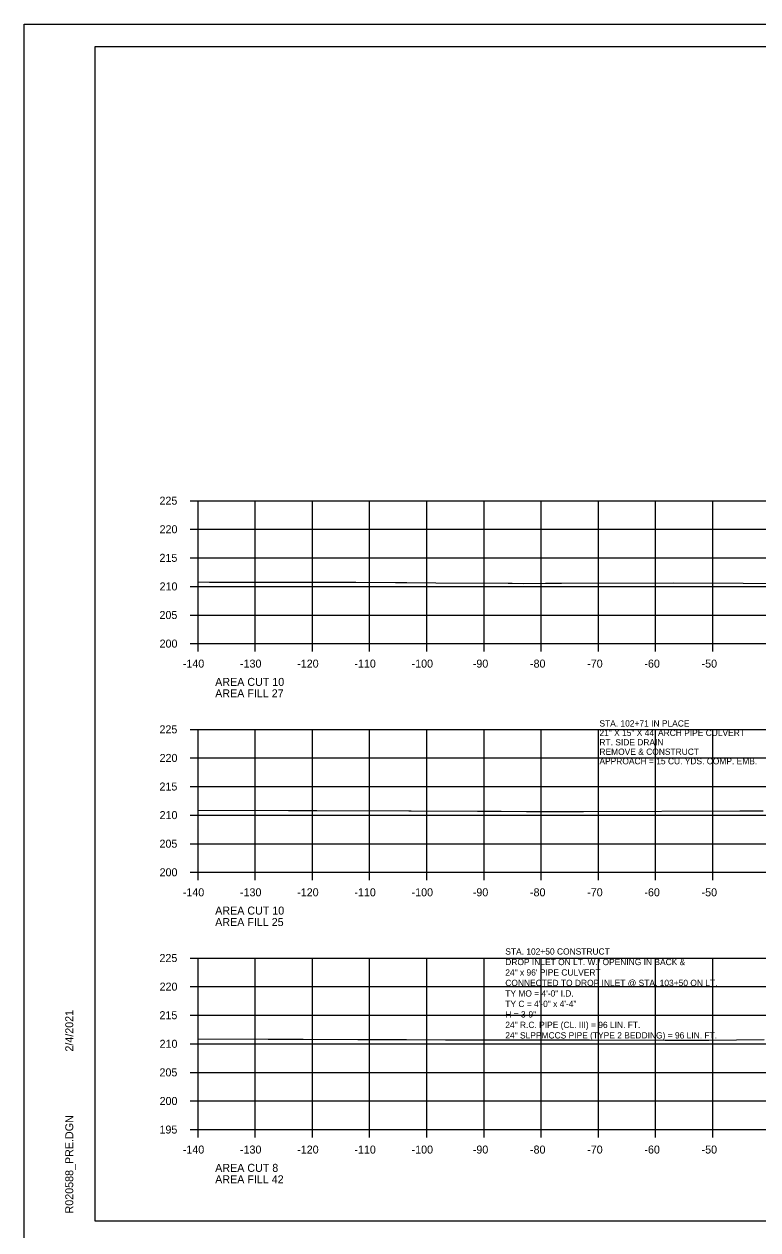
# Model space of a CAD drawing. Extents: x 1368968 to 1369915, y 377395 to 380381.
# Drawn here: x 1368967.7 to 1369096, y 378050.1 to 378261 of the extents above; entities that cross this region are included whole.
import ezdxf

# ---------------------------------------------------------------- set-up
doc = ezdxf.new("R2010")
doc.units = 0
for name, color, linetype in [('Default', 7, 'Continuous'), ('S_BREAKLINE_ANNOT', 7, 'Continuous'), ('S_BRIDGE', 7, 'Continuous'), ('S_BRIDGE_ANNOT', 7, 'Continuous'), ('S_CONTOUR_MINOR', 7, 'Continuous'), ('S_CTL_TABLE', 7, 'Continuous'), ('S_DITCHLINE_ANNOT', 7, 'Continuous'), ('S_DROP_INLET', 7, 'Continuous')]:
    doc.layers.add(name, color=color, linetype=linetype)

msp = doc.modelspace()

# ---------------------------------------------------------------- linework, layer by layer
at = {"layer": 'S_BREAKLINE_ANNOT'}
for p, q in [((1368996.73, 378177.69), (1368998.13, 378177.69)), ((1368998.13, 378152.69), (1368998.13, 378177.69)), ((1368996.73, 378172.69), (1368998.13, 378172.69)), ((1368996.73, 378167.69), (1368998.13, 378167.69)), ((1368996.73, 378162.69), (1368998.13, 378162.69)), ((1368996.73, 378157.69), (1368998.13, 378157.69)), ((1368996.73, 378152.69), (1368998.13, 378152.69)), ((1368998.13, 378152.69), (1369278.13, 378152.69)), ((1368998.13, 378151.29), (1368998.13, 378152.69)), ((1369008.13, 378151.29), (1369008.13, 378152.69)), ((1369018.13, 378151.29), (1369018.13, 378152.69)), ((1369028.13, 378151.29), (1369028.13, 378152.69)), ((1369038.13, 378151.29), (1369038.13, 378152.69)), ((1369048.13, 378151.29), (1369048.13, 378152.69)), ((1369058.13, 378151.29), (1369058.13, 378152.69)), ((1369068.13, 378151.29), (1369068.13, 378152.69)), ((1369078.13, 378151.29), (1369078.13, 378152.69)), ((1369088.13, 378151.29), (1369088.13, 378152.69)), ((1368996.73, 378137.69), (1368998.13, 378137.69)), ((1368998.13, 378112.69), (1368998.13, 378137.69)), ((1368996.73, 378132.69), (1368998.13, 378132.69)), ((1368996.73, 378127.69), (1368998.13, 378127.69)), ((1368996.73, 378122.69), (1368998.13, 378122.69)), ((1368996.73, 378117.69), (1368998.13, 378117.69)), ((1368996.73, 378112.69), (1368998.13, 378112.69)), ((1368998.13, 378112.69), (1369278.13, 378112.69)), ((1368998.13, 378111.29), (1368998.13, 378112.69)), ((1369008.13, 378111.29), (1369008.13, 378112.69)), ((1369018.13, 378111.29), (1369018.13, 378112.69)), ((1369028.13, 378111.29), (1369028.13, 378112.69)), ((1369038.13, 378111.29), (1369038.13, 378112.69)), ((1369048.13, 378111.29), (1369048.13, 378112.69)), ((1369058.13, 378111.29), (1369058.13, 378112.69)), ((1369068.13, 378111.29), (1369068.13, 378112.69)), ((1369078.13, 378111.29), (1369078.13, 378112.69)), ((1369088.13, 378111.29), (1369088.13, 378112.69)), ((1368996.73, 378097.69), (1368998.13, 378097.69)), ((1368998.13, 378067.69), (1368998.13, 378097.69)), ((1368996.73, 378092.69), (1368998.13, 378092.69)), ((1368996.73, 378087.69), (1368998.13, 378087.69)), ((1368996.73, 378082.69), (1368998.13, 378082.69)), ((1368996.73, 378077.69), (1368998.13, 378077.69)), ((1368996.73, 378072.69), (1368998.13, 378072.69)), ((1368996.73, 378067.69), (1368998.13, 378067.69)), ((1368998.13, 378067.69), (1369278.13, 378067.69)), ((1368998.13, 378066.29), (1368998.13, 378067.69)), ((1369008.13, 378066.29), (1369008.13, 378067.69)), ((1369018.13, 378066.29), (1369018.13, 378067.69)), ((1369028.13, 378066.29), (1369028.13, 378067.69)), ((1369038.13, 378066.29), (1369038.13, 378067.69)), ((1369048.13, 378066.29), (1369048.13, 378067.69)), ((1369058.13, 378066.29), (1369058.13, 378067.69)), ((1369068.13, 378066.29), (1369068.13, 378067.69)), ((1369078.13, 378066.29), (1369078.13, 378067.69)), ((1369088.13, 378066.29), (1369088.13, 378067.69))]:
    msp.add_line(p, q, dxfattribs=at)
at = {"layer": 'S_BRIDGE_ANNOT'}
for p, q in [((1368980.13, 378257.15), (1369296.31, 378257.15)), ((1368980.13, 378051.69), (1368980.13, 378257.15)), ((1368980.13, 378051.69), (1368980.13, 378051.69)), ((1369296.31, 378051.69), (1368980.13, 378051.69))]:
    msp.add_line(p, q, dxfattribs=at)
at = {"layer": 'S_CTL_TABLE'}
for points in [[(1368998.13, 378163.47), (1369000.11, 378163.44), (1369006.5, 378163.41), (1369016.29, 378163.42), (1369025.71, 378163.42), (1369032.67, 378163.39), (1369033.46, 378163.39), (1369034.64, 378163.35), (1369039.71, 378163.34), (1369052.35, 378163.28), (1369053.06, 378163.28), (1369055.09, 378163.23), (1369058.89, 378163.26), (1369059.99, 378163.28), (1369061.68, 378163.27), (1369081.18, 378163.33), (1369093.45, 378163.28), (1369103.02, 378163.15)], [(1368998.13, 378123.57), (1368998.19, 378123.57), (1369013.97, 378123.5), (1369016.47, 378123.5), (1369018.88, 378123.5), (1369034.98, 378123.42), (1369035.16, 378123.42), (1369035.42, 378123.41), (1369046.99, 378123.4), (1369049.54, 378123.39), (1369051.11, 378123.39), (1369055.57, 378123.3), (1369058.02, 378123.31), (1369062.01, 378123.35), (1369065.55, 378123.33), (1369092.88, 378123.41), (1369096.91, 378123.44)], [(1368998.13, 378083.55), (1369010.37, 378083.52), (1369016.54, 378083.49), (1369026.06, 378083.46), (1369031.87, 378083.43), (1369034.55, 378083.42), (1369041.41, 378083.4), (1369046.78, 378083.39), (1369050.27, 378083.38), (1369053.54, 378083.37), (1369057.21, 378083.38), (1369061.85, 378083.4), (1369066.6, 378083.38), (1369079.79, 378083.31), (1369087.45, 378083.32), (1369097.11, 378083.42)]]:
    msp.add_lwpolyline(points, dxfattribs=at)
at = {"layer": 'S_DITCHLINE_ANNOT'}
for p, q in [((1368998.13, 378177.69), (1369278.13, 378177.69)), ((1368998.13, 378152.69), (1368998.13, 378177.69)), ((1369008.13, 378152.69), (1369008.13, 378177.69)), ((1369018.13, 378152.69), (1369018.13, 378177.69)), ((1369028.13, 378152.69), (1369028.13, 378177.69)), ((1369038.13, 378152.69), (1369038.13, 378177.69)), ((1369048.13, 378152.69), (1369048.13, 378177.69)), ((1369058.13, 378152.69), (1369058.13, 378177.69)), ((1369068.13, 378152.69), (1369068.13, 378177.69)), ((1369078.13, 378152.69), (1369078.13, 378177.69)), ((1369088.13, 378152.69), (1369088.13, 378177.69)), ((1368998.13, 378172.69), (1369278.13, 378172.69)), ((1368998.13, 378167.69), (1369278.13, 378167.69)), ((1368998.13, 378162.69), (1369278.13, 378162.69)), ((1368998.13, 378157.69), (1369278.13, 378157.69)), ((1368998.13, 378152.69), (1369278.13, 378152.69)), ((1368998.13, 378137.69), (1369278.13, 378137.69)), ((1368998.13, 378112.69), (1368998.13, 378137.69)), ((1369008.13, 378112.69), (1369008.13, 378137.69)), ((1369018.13, 378112.69), (1369018.13, 378137.69)), ((1369028.13, 378112.69), (1369028.13, 378137.69)), ((1369038.13, 378112.69), (1369038.13, 378137.69)), ((1369048.13, 378112.69), (1369048.13, 378137.69)), ((1369058.13, 378112.69), (1369058.13, 378137.69)), ((1369068.13, 378112.69), (1369068.13, 378137.69)), ((1369078.13, 378112.69), (1369078.13, 378137.69)), ((1369088.13, 378112.69), (1369088.13, 378137.69)), ((1368998.13, 378132.69), (1369278.13, 378132.69)), ((1368998.13, 378127.69), (1369278.13, 378127.69)), ((1368998.13, 378122.69), (1369278.13, 378122.69)), ((1368998.13, 378117.69), (1369278.13, 378117.69)), ((1368998.13, 378112.69), (1369278.13, 378112.69)), ((1368998.13, 378097.69), (1369278.13, 378097.69)), ((1368998.13, 378067.69), (1368998.13, 378097.69)), ((1369008.13, 378067.69), (1369008.13, 378097.69)), ((1369018.13, 378067.69), (1369018.13, 378097.69)), ((1369028.13, 378067.69), (1369028.13, 378097.69)), ((1369038.13, 378067.69), (1369038.13, 378097.69)), ((1369048.13, 378067.69), (1369048.13, 378097.69)), ((1369058.13, 378067.69), (1369058.13, 378097.69)), ((1369068.13, 378067.69), (1369068.13, 378097.69)), ((1369078.13, 378067.69), (1369078.13, 378097.69)), ((1369088.13, 378067.69), (1369088.13, 378097.69)), ((1368998.13, 378092.69), (1369278.13, 378092.69)), ((1368998.13, 378087.69), (1369278.13, 378087.69)), ((1368998.13, 378082.69), (1369278.13, 378082.69)), ((1368998.13, 378077.69), (1369278.13, 378077.69)), ((1368998.13, 378072.69), (1369278.13, 378072.69)), ((1368998.13, 378067.69), (1369278.13, 378067.69))]:
    msp.add_line(p, q, dxfattribs=at)
at = {"layer": 'S_DROP_INLET'}
msp.add_line((1368967.73, 378261.05), (1369301.07, 378261.05), dxfattribs=at)
for points in [[(1368967.73, 378261.05), (1369301.07, 378261.05), (1369301.07, 378047.71), (1368967.73, 378047.71)], [(1369214.05, 378257.15), (1369214.05, 378247.27), (1369249.79, 378247.27), (1369249.79, 378244.35), (1369272.99, 378244.35), (1369272.99, 378220.02), (1369296.31, 378220.02), (1369296.31, 378051.69), (1368980.13, 378051.69), (1368980.13, 378257.15)]]:
    msp.add_lwpolyline(points, close=True, dxfattribs=at)

# ---------------------------------------------------------------- texts
at = {"layer": 'Default'}
for s, p in [('STA. 102+71 IN PLACE', (1369068.31, 378138.18)), ('21" X 15" X 44\' ARCH PIPE CULVERT', (1369068.31, 378136.53)), ('RT. SIDE DRAIN', (1369068.31, 378134.88)), ('REMOVE & CONSTRUCT ', (1369068.31, 378133.23)), ('APPROACH = 15 CU. YDS. COMP. EMB.', (1369068.31, 378131.58))]:
    msp.add_text(s, height=1.1, dxfattribs=at).set_placement(p)
at = {"layer": 'S_BRIDGE'}
for s, p in [('225', (1368991.39, 378176.99)), ('220', (1368991.41, 378171.99)), ('215', (1368991.39, 378166.99)), ('210', (1368991.41, 378161.99)), ('205', (1368991.39, 378156.99)), ('200', (1368991.41, 378151.99)), ('-140', (1368995.47, 378148.49)), ('-130', (1369005.47, 378148.49)), ('-120', (1369015.47, 378148.49)), ('-110', (1369025.47, 378148.49)), ('-100', (1369035.47, 378148.49)), ('-90', (1369046.17, 378148.49)), ('-80', (1369056.17, 378148.49)), ('-70', (1369066.17, 378148.49)), ('-60', (1369076.17, 378148.49)), ('-50', (1369086.17, 378148.49)), ('AREA CUT 10', (1369001.13, 378145.29)), ('AREA FILL 27', (1369001.13, 378143.29)), ('225', (1368991.39, 378136.99)), ('220', (1368991.41, 378131.99)), ('215', (1368991.39, 378126.99)), ('210', (1368991.41, 378121.99)), ('205', (1368991.39, 378116.99)), ('200', (1368991.41, 378111.99)), ('-140', (1368995.47, 378108.49)), ('-130', (1369005.47, 378108.49)), ('-120', (1369015.47, 378108.49)), ('-110', (1369025.47, 378108.49)), ('-100', (1369035.47, 378108.49)), ('-90', (1369046.17, 378108.49)), ('-80', (1369056.17, 378108.49)), ('-70', (1369066.17, 378108.49)), ('-60', (1369076.17, 378108.49)), ('-50', (1369086.17, 378108.49)), ('AREA CUT 10', (1369001.13, 378105.29)), ('AREA FILL 25', (1369001.13, 378103.29)), ('225', (1368991.39, 378096.99)), ('220', (1368991.41, 378091.99)), ('215', (1368991.39, 378086.99)), ('210', (1368991.41, 378081.99)), ('205', (1368991.39, 378076.99)), ('200', (1368991.41, 378071.99)), ('195', (1368991.39, 378066.99)), ('-140', (1368995.47, 378063.49)), ('-130', (1369005.47, 378063.49)), ('-120', (1369015.47, 378063.49)), ('-110', (1369025.47, 378063.49)), ('-100', (1369035.47, 378063.49)), ('-90', (1369046.17, 378063.49)), ('-80', (1369056.17, 378063.49)), ('-70', (1369066.17, 378063.49)), ('-60', (1369076.17, 378063.49)), ('-50', (1369086.17, 378063.49)), ('AREA CUT 8', (1369001.13, 378060.29)), ('AREA FILL 42', (1369001.13, 378058.29))]:
    msp.add_text(s, height=1.4, dxfattribs=at).set_placement(p)
at = {"layer": 'S_BRIDGE_ANNOT'}
for s, p in [('2/4/2021', (1368976.32, 378081.33)), ('R020588_PRE.DGN', (1368976.32, 378053.02))]:
    msp.add_text(s, height=1.4, rotation=90, dxfattribs=at).set_placement(p)
at = {"layer": 'S_CONTOUR_MINOR'}
for s, p in [('STA. 102+50 CONSTRUCT', (1369051.85, 378098.29)), ('DROP INLET ON LT. W./ OPENING IN BACK &', (1369051.85, 378096.45)), ('24" x 96\' PIPE CULVERT', (1369051.85, 378094.62)), ('TY MO = 4\'-0" I.D.', (1369051.85, 378090.95)), ('CONNECTED TO DROP INLET @ STA. 103+50 ON LT.', (1369051.85, 378092.79)), ('TY C = 4\'-0" x 4\'-4"', (1369051.85, 378089.12)), ('H = 3-9"', (1369051.85, 378087.29)), ('24" R.C. PIPE (CL. III) = 96 LIN. FT.', (1369051.85, 378085.45)), ('24" SLPPMCCS PIPE (TYPE 2 BEDDING) = 96 LIN. FT.', (1369051.85, 378083.62))]:
    msp.add_text(s, height=1.1, dxfattribs=at).set_placement(p)

doc.saveas('drawing.dxf')
